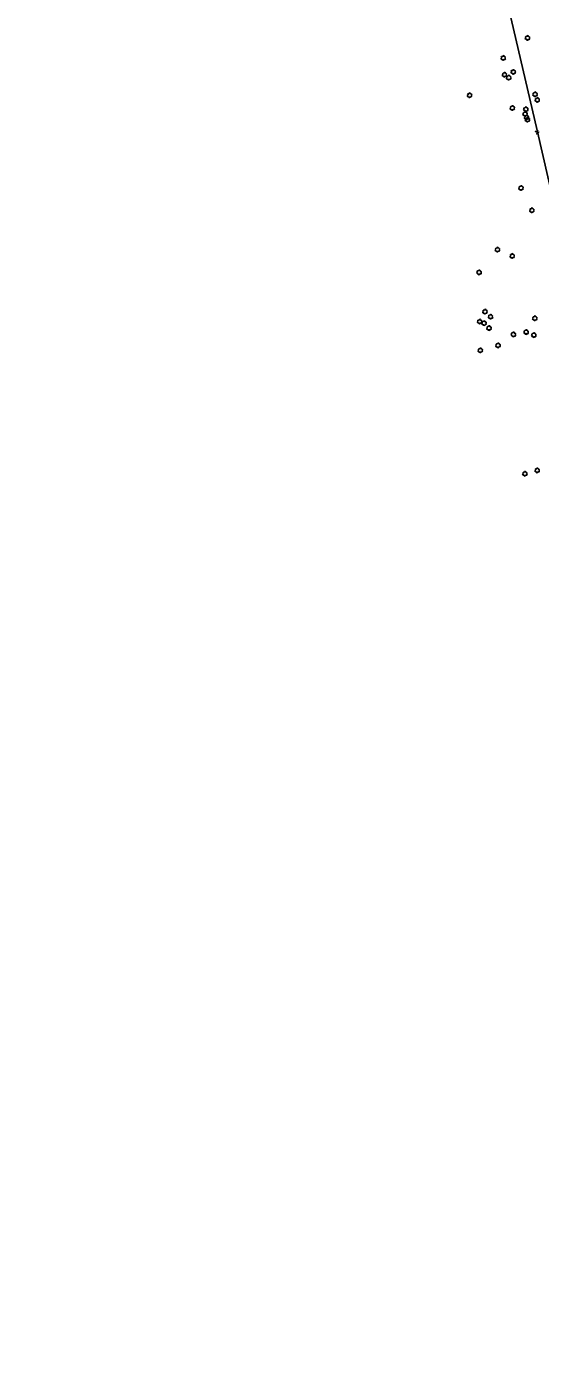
# Model space of a CAD drawing. Extents: x 3040896 to 3051146, y 687568 to 732976.
# Drawn here: x 3045904 to 3046539, y 708255 to 709893 of the extents above; entities that cross this region are included whole.
import ezdxf

# ---------------------------------------------------------------- set-up
doc = ezdxf.new("R2010")
doc.units = 0
for name, color, linetype in [('Exist Property Corner CELL', 7, 'Continuous'), ('Exist Right of Way Easement Line', 7, 'Continuous'), ('Exist Vegetation Shrub CELL', 7, 'Continuous')]:
    doc.layers.add(name, color=color, linetype=linetype)

msp = doc.modelspace()

# ---------------------------------------------------------------- linework, layer by layer
at = {"layer": 'Exist Property Corner CELL'}
msp.add_line((3046535.6, 709763), (3046535.6, 709763), dxfattribs=at)
msp.add_lwpolyline([(3046538, 709762.3), (3046533.2, 709763.7), (3046535.6, 709763), (3046534.9, 709760.6), (3046536.3, 709765.4)], dxfattribs=at)
at = {"layer": 'Exist Right of Way Easement Line'}
msp.add_lwpolyline([(3047262.4, 706692.9), (3047189.8, 707000), (3047116.5, 707306.3), (3047043.2, 707611.2), (3046968.5, 707917), (3046895.7, 708223.6), (3046824.7, 708531.1), (3046752, 708836.9), (3046676.6, 709152.6), (3046605.5, 709460.4), (3046535.6, 709763), (3046465.4, 710065.1), (3046395.2, 710366.3), (3046324.8, 710668.8), (3046254.9, 710969.5), (3046185.1, 711272.9), (3046114.2, 711573.6), (3046043, 711876.5), (3045974, 712177.2), (3045904.4, 712479.9)], dxfattribs=at)
at = {"layer": 'Exist Vegetation Shrub CELL'}
for p, q in [((3046523.5, 709879), (3046523.5, 709879)), ((3046493.5, 709854.3), (3046493.5, 709854.3)), ((3046495.1, 709833.5), (3046495.1, 709833.5)), ((3046505.8, 709837.1), (3046505.8, 709837.1)), ((3046500.3, 709830), (3046500.3, 709830)), ((3046451.9, 709808.2), (3046451.9, 709808.2)), ((3046532.9, 709809.4), (3046532.9, 709809.4)), ((3046535.5, 709802.5), (3046535.5, 709802.5)), ((3046504.8, 709792.4), (3046504.8, 709792.4)), ((3046520.6, 709785), (3046520.6, 709785)), ((3046521.4, 709791), (3046521.4, 709791)), ((3046522.4, 709781), (3046522.4, 709781)), ((3046523.4, 709778.1), (3046523.4, 709778.1)), ((3046515.5, 709693.7), (3046515.5, 709693.7)), ((3046528.9, 709666.2), (3046528.9, 709666.2)), ((3046486.4, 709617.6), (3046486.4, 709617.6)), ((3046504.6, 709609.7), (3046504.6, 709609.7)), ((3046463.7, 709589.4), (3046463.7, 709589.4)), ((3046470.9, 709541), (3046470.9, 709541)), ((3046464.3, 709528.8), (3046464.3, 709528.8)), ((3046469.7, 709526.8), (3046469.7, 709526.8)), ((3046476, 709520.7), (3046476, 709520.7)), ((3046477.8, 709534.8), (3046477.8, 709534.8)), ((3046532.5, 709532.8), (3046532.5, 709532.8)), ((3046506.1, 709512.8), (3046506.1, 709512.8)), ((3046521.8, 709515.8), (3046521.8, 709515.8)), ((3046531.3, 709512), (3046531.3, 709512)), ((3046465.2, 709493.3), (3046465.2, 709493.3)), ((3046487.1, 709499.3), (3046487.1, 709499.3)), ((3046520.2, 709340.9), (3046520.2, 709340.9)), ((3046535.5, 709345), (3046535.5, 709345))]:
    msp.add_line(p, q, dxfattribs=at)
for centre, radius, start, end in [((3046522, 709880.1), 0.968, 35.8908, 245.4216), ((3046523.7, 709881), 0.99, 334.8391, 200.4717), ((3046525.1, 709879.8), 0.929, 284.4567, 126.0861), ((3046521.7, 709878.3), 0.955, 95.1099, 327.9534), ((3046523.3, 709877.3), 0.984, 151.2797, 21.387), ((3046525.1, 709878.1), 0.937, 204.9913, 73.4601), ((3046491.7, 709853.6), 0.955, 95.1099, 327.9534), ((3046492, 709855.4), 0.968, 35.8908, 245.4216), ((3046493.4, 709852.6), 0.984, 151.2797, 21.387), ((3046493.8, 709856.3), 0.99, 334.8391, 200.4717), ((3046495.2, 709853.3), 0.937, 204.9913, 73.4601), ((3046495.2, 709855.1), 0.929, 284.4567, 126.0861), ((3046493.3, 709832.8), 0.955, 95.1099, 327.9534), ((3046493.6, 709834.6), 0.968, 35.8908, 245.4216), ((3046495, 709831.8), 0.984, 151.2797, 21.387), ((3046495.3, 709835.5), 0.99, 334.8391, 200.4717), ((3046496.7, 709832.6), 0.937, 204.9913, 73.4601), ((3046496.8, 709834.4), 0.929, 284.4567, 126.0861), ((3046498.9, 709831.1), 0.968, 35.8908, 245.4216), ((3046500.6, 709832.1), 0.99, 334.8391, 200.4717), ((3046502, 709830.9), 0.929, 284.4567, 126.0861), ((3046504, 709836.4), 0.955, 95.1099, 327.9534), ((3046504.4, 709838.2), 0.968, 35.8908, 245.4216), ((3046505.7, 709835.4), 0.984, 151.2797, 21.387), ((3046506.1, 709839.1), 0.99, 334.8391, 200.4717), ((3046507.5, 709836.2), 0.937, 204.9913, 73.4601), ((3046507.5, 709838), 0.929, 284.4567, 126.0861), ((3046498.5, 709829.3), 0.955, 95.1099, 327.9534), ((3046500.2, 709828.3), 0.984, 151.2797, 21.387), ((3046502, 709829.1), 0.937, 204.9913, 73.4601), ((3046450.1, 709807.5), 0.955, 95.1099, 327.9534), ((3046450.4, 709809.3), 0.968, 35.8908, 245.4216), ((3046451.8, 709806.5), 0.984, 151.2797, 21.387), ((3046452.1, 709810.2), 0.99, 334.8391, 200.4717), ((3046453.5, 709807.3), 0.937, 204.9913, 73.4601), ((3046453.6, 709809.1), 0.929, 284.4567, 126.0861), ((3046531.1, 709808.7), 0.955, 95.1099, 327.9534), ((3046531.4, 709810.5), 0.968, 35.8908, 245.4216), ((3046532.7, 709807.7), 0.984, 151.2797, 21.387), ((3046533.1, 709811.4), 0.99, 334.8391, 200.4717), ((3046533.7, 709801.8), 0.955, 95.1099, 327.9534), ((3046534.1, 709803.6), 0.968, 35.8908, 245.4216), ((3046534.5, 709808.5), 0.937, 204.9913, 73.4601), ((3046534.5, 709810.3), 0.929, 284.4567, 126.0861), ((3046535.4, 709800.8), 0.984, 151.2797, 21.387), ((3046535.8, 709804.5), 0.99, 334.8391, 200.4717), ((3046537.2, 709801.5), 0.937, 204.9913, 73.4601), ((3046537.2, 709803.3), 0.929, 284.4567, 126.0861), ((3046503, 709791.7), 0.955, 95.1099, 327.9534), ((3046503.3, 709793.6), 0.968, 35.8908, 245.4216), ((3046504.7, 709790.8), 0.984, 151.2797, 21.387), ((3046505, 709794.5), 0.99, 334.8391, 200.4717), ((3046506.4, 709791.5), 0.937, 204.9913, 73.4601), ((3046506.5, 709793.3), 0.929, 284.4567, 126.0861), ((3046518.8, 709784.3), 0.955, 95.1099, 327.9534), ((3046519.1, 709786.1), 0.968, 35.8908, 245.4216), ((3046519.6, 709790.3), 0.955, 95.1099, 327.9534), ((3046519.9, 709792.1), 0.968, 35.8908, 245.4216), ((3046520.5, 709783.3), 0.984, 151.2797, 21.387), ((3046520.8, 709787), 0.99, 334.8391, 200.4717), ((3046520.9, 709782.1), 0.968, 35.8908, 245.4216), ((3046521.2, 709789.3), 0.984, 151.2797, 21.387), ((3046521.6, 709793), 0.99, 334.8391, 200.4717), ((3046522.2, 709784.1), 0.937, 204.9913, 73.4601), ((3046522.6, 709783), 0.99, 334.8391, 200.4717), ((3046522.3, 709785.9), 0.929, 284.4567, 126.0861), ((3046523, 709790.1), 0.937, 204.9913, 73.4601), ((3046523, 709791.9), 0.929, 284.4567, 126.0861), ((3046524, 709781.8), 0.929, 284.4567, 126.0861), ((3046520.6, 709780.3), 0.955, 95.1099, 327.9534), ((3046521.6, 709777.4), 0.955, 95.1099, 327.9534), ((3046521.9, 709779.2), 0.968, 35.8908, 245.4216), ((3046522.2, 709779.3), 0.984, 151.2797, 21.387), ((3046523.3, 709776.4), 0.984, 151.2797, 21.387), ((3046523.6, 709780.2), 0.99, 334.8391, 200.4717), ((3046524, 709780), 0.937, 204.9913, 73.4601), ((3046525, 709777.2), 0.937, 204.9913, 73.4601), ((3046525.1, 709779), 0.929, 284.4567, 126.0861), ((3046513.7, 709693), 0.955, 95.1099, 327.9534), ((3046514, 709694.8), 0.968, 35.8908, 245.4216), ((3046515.4, 709692), 0.984, 151.2797, 21.387), ((3046515.7, 709695.7), 0.99, 334.8391, 200.4717), ((3046517.1, 709692.8), 0.937, 204.9913, 73.4601), ((3046517.2, 709694.6), 0.929, 284.4567, 126.0861), ((3046527.4, 709667.3), 0.968, 35.8908, 245.4216), ((3046529.1, 709668.3), 0.99, 334.8391, 200.4717), ((3046530.5, 709667.1), 0.929, 284.4567, 126.0861), ((3046527.1, 709665.5), 0.955, 95.1099, 327.9534), ((3046528.7, 709664.5), 0.984, 151.2797, 21.387), ((3046530.5, 709665.3), 0.937, 204.9913, 73.4601), ((3046484.9, 709618.7), 0.968, 35.8908, 245.4216), ((3046486.6, 709619.6), 0.99, 334.8391, 200.4717), ((3046488.1, 709618.5), 0.929, 284.4567, 126.0861), ((3046484.6, 709616.9), 0.955, 95.1099, 327.9534), ((3046486.3, 709615.9), 0.984, 151.2797, 21.387), ((3046488, 709616.7), 0.937, 204.9913, 73.4601), ((3046502.8, 709609), 0.955, 95.1099, 327.9534), ((3046503.1, 709610.9), 0.968, 35.8908, 245.4216), ((3046504.4, 709608.1), 0.984, 151.2797, 21.387), ((3046504.8, 709611.8), 0.99, 334.8391, 200.4717), ((3046506.2, 709608.8), 0.937, 204.9913, 73.4601), ((3046506.2, 709610.6), 0.929, 284.4567, 126.0861), ((3046461.9, 709588.7), 0.955, 95.1099, 327.9534), ((3046462.2, 709590.6), 0.968, 35.8908, 245.4216), ((3046463.6, 709587.8), 0.984, 151.2797, 21.387), ((3046463.9, 709591.5), 0.99, 334.8391, 200.4717), ((3046465.4, 709588.5), 0.937, 204.9913, 73.4601), ((3046465.4, 709590.3), 0.929, 284.4567, 126.0861), ((3046469.1, 709540.3), 0.955, 95.1099, 327.9534), ((3046469.5, 709542.2), 0.968, 35.8908, 245.4216), ((3046470.8, 709539.4), 0.984, 151.2797, 21.387), ((3046471.2, 709543.1), 0.99, 334.8391, 200.4717), ((3046472.6, 709540.1), 0.937, 204.9913, 73.4601), ((3046472.6, 709541.9), 0.929, 284.4567, 126.0861), ((3046476.3, 709535.9), 0.968, 35.8908, 245.4216), ((3046478.1, 709536.8), 0.99, 334.8391, 200.4717), ((3046479.5, 709535.6), 0.929, 284.4567, 126.0861), ((3046462.5, 709528.1), 0.955, 95.1099, 327.9534), ((3046462.9, 709529.9), 0.968, 35.8908, 245.4216), ((3046464.2, 709527.1), 0.984, 151.2797, 21.387), ((3046464.6, 709530.8), 0.99, 334.8391, 200.4717), ((3046466, 709527.8), 0.937, 204.9913, 73.4601), ((3046466, 709529.6), 0.929, 284.4567, 126.0861), ((3046467.9, 709526.1), 0.955, 95.1099, 327.9534), ((3046468.3, 709527.9), 0.968, 35.8908, 245.4216), ((3046469.6, 709525.1), 0.984, 151.2797, 21.387), ((3046470, 709528.8), 0.99, 334.8391, 200.4717), ((3046471.4, 709525.9), 0.937, 204.9913, 73.4601), ((3046471.4, 709527.7), 0.929, 284.4567, 126.0861), ((3046474.2, 709520), 0.955, 95.1099, 327.9534), ((3046474.5, 709521.8), 0.968, 35.8908, 245.4216), ((3046476, 709534.1), 0.955, 95.1099, 327.9534), ((3046476.2, 709522.7), 0.99, 334.8391, 200.4717), ((3046477.7, 709533.1), 0.984, 151.2797, 21.387), ((3046477.6, 709519.7), 0.937, 204.9913, 73.4601), ((3046477.6, 709521.5), 0.929, 284.4567, 126.0861), ((3046479.5, 709533.8), 0.937, 204.9913, 73.4601), ((3046530.7, 709532.1), 0.955, 95.1099, 327.9534), ((3046531, 709533.9), 0.968, 35.8908, 245.4216), ((3046532.4, 709531.1), 0.984, 151.2797, 21.387), ((3046532.7, 709534.9), 0.99, 334.8391, 200.4717), ((3046534.1, 709531.9), 0.937, 204.9913, 73.4601), ((3046534.2, 709533.7), 0.929, 284.4567, 126.0861), ((3046475.8, 709519), 0.984, 151.2797, 21.387), ((3046504.3, 709512.1), 0.955, 95.1099, 327.9534), ((3046504.6, 709513.9), 0.968, 35.8908, 245.4216), ((3046505.9, 709511.1), 0.984, 151.2797, 21.387), ((3046506.3, 709514.9), 0.99, 334.8391, 200.4717), ((3046507.7, 709511.9), 0.937, 204.9913, 73.4601), ((3046507.7, 709513.7), 0.929, 284.4567, 126.0861), ((3046520, 709515.1), 0.955, 95.1099, 327.9534), ((3046520.3, 709516.9), 0.968, 35.8908, 245.4216), ((3046521.6, 709514.1), 0.984, 151.2797, 21.387), ((3046522, 709517.8), 0.99, 334.8391, 200.4717), ((3046523.4, 709514.8), 0.937, 204.9913, 73.4601), ((3046523.4, 709516.6), 0.929, 284.4567, 126.0861), ((3046529.5, 709511.3), 0.955, 95.1099, 327.9534), ((3046529.8, 709513.2), 0.968, 35.8908, 245.4216), ((3046531.2, 709510.4), 0.984, 151.2797, 21.387), ((3046531.6, 709514.1), 0.99, 334.8391, 200.4717), ((3046533, 709511.1), 0.937, 204.9913, 73.4601), ((3046533, 709512.9), 0.929, 284.4567, 126.0861), ((3046463.4, 709492.6), 0.955, 95.1099, 327.9534), ((3046463.7, 709494.4), 0.968, 35.8908, 245.4216), ((3046465.1, 709491.6), 0.984, 151.2797, 21.387), ((3046465.5, 709495.3), 0.99, 334.8391, 200.4717), ((3046466.9, 709492.4), 0.937, 204.9913, 73.4601), ((3046466.9, 709494.2), 0.929, 284.4567, 126.0861), ((3046485.3, 709498.6), 0.955, 95.1099, 327.9534), ((3046485.6, 709500.5), 0.968, 35.8908, 245.4216), ((3046487, 709497.6), 0.984, 151.2797, 21.387), ((3046487.3, 709501.4), 0.99, 334.8391, 200.4717), ((3046488.7, 709498.4), 0.937, 204.9913, 73.4601), ((3046488.8, 709500.2), 0.929, 284.4567, 126.0861), ((3046518.4, 709340.2), 0.955, 95.1099, 327.9534), ((3046518.8, 709342.1), 0.968, 35.8908, 245.4216), ((3046520.5, 709343), 0.99, 334.8391, 200.4717), ((3046521.9, 709340), 0.937, 204.9913, 73.4601), ((3046521.9, 709341.8), 0.929, 284.4567, 126.0861), ((3046533.7, 709344.3), 0.955, 95.1099, 327.9534), ((3046534, 709346.2), 0.968, 35.8908, 245.4216), ((3046535.4, 709343.3), 0.984, 151.2797, 21.387), ((3046535.7, 709347.1), 0.99, 334.8391, 200.4717), ((3046537.1, 709344.1), 0.937, 204.9913, 73.4601), ((3046537.2, 709345.9), 0.929, 284.4567, 126.0861), ((3046520.1, 709339.2), 0.984, 151.2797, 21.387)]:
    msp.add_arc(centre, radius, start, end, dxfattribs=at)

doc.saveas('drawing.dxf')
